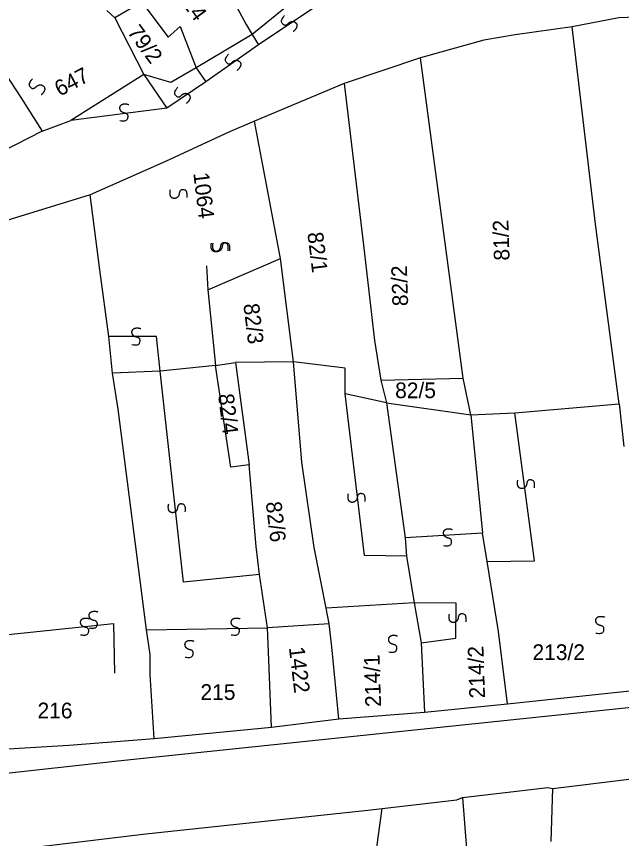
# Model space of a CAD drawing. Extents: x -581999 to -572728, y -1219553 to -1212032.
# Drawn here: x -577931.4 to -577854.2, y -1215727.3 to -1215622.5 of the extents above; entities that cross this region are included whole.
import ezdxf

# ---------------------------------------------------------------- set-up
doc = ezdxf.new("R2010")
doc.units = 0
for name, color, linetype in [('Vrstva 1', 7, 'Continuous'), ('Vrstva 2', 7, 'Continuous'), ('Vrstva 4', 7, 'Continuous'), ('Vrstva 6', 7, 'Continuous')]:
    doc.layers.add(name, color=color, linetype=linetype)

msp = doc.modelspace()

# ---------------------------------------------------------------- linework, layer by layer
at = {"layer": 'Vrstva 1'}
for p, q in [((-577874.432, -1215668.658), (-577879.857, -1215627.817)), ((-577932.837, -1215629.806), (-577930.812, -1215632.84)), ((-577930.812, -1215632.84), (-577928.113, -1215637.163)), ((-577884.908, -1215668.877), (-577874.432, -1215668.658)), ((-577873.453, -1215673.321), (-577874.432, -1215668.658)), ((-577863.216, -1215727.699), (-577862.999, -1215720.979)), ((-577885.505, -1215729.095), (-577884.746, -1215723.515))]:
    msp.add_line(p, q, dxfattribs=at)
for points in [[(-577905.523, -1215617.138), (-577902.097, -1215623.527), (-577901.319, -1215624.826)], [(-577893.717, -1215618.602), (-577901.319, -1215624.826)], [(-577915.397, -1215620.704), (-577918.839, -1215622.702)], [(-577915.397, -1215620.704), (-577912.021, -1215625.156), (-577910.493, -1215623.796), (-577908.475, -1215629.094)], [(-577919.861, -1215621.761), (-577918.839, -1215622.702)], [(-577918.839, -1215622.702), (-577915.137, -1215629.936)], [(-577854.562, -1215622.699), (-577860.546, -1215623.866)], [(-577850.122, -1215622.532), (-577854.562, -1215622.699)], [(-577860.546, -1215623.866), (-577867.797, -1215624.845)], [(-577854.536, -1215671.923), (-577857.545, -1215649), (-577860.546, -1215623.866)], [(-577901.319, -1215624.826), (-577908.475, -1215629.094)], [(-577871.786, -1215625.561), (-577879.857, -1215627.817), (-577889.612, -1215631.057)], [(-577867.797, -1215624.845), (-577871.786, -1215625.561)], [(-577908.475, -1215629.094), (-577911.698, -1215630.961), (-577915.137, -1215629.936)], [(-577915.137, -1215629.936), (-577924.441, -1215635.808)], [(-577889.612, -1215631.057), (-577901.045, -1215635.858)], [(-577889.612, -1215631.057), (-577887.147, -1215651.67), (-577885.733, -1215663.818), (-577884.908, -1215668.877), (-577884.216, -1215671.765)], [(-577928.113, -1215637.163), (-577924.441, -1215635.808)], [(-577901.045, -1215635.858), (-577904.221, -1215637.216)], [(-577897.737, -1215653.371), (-577901.045, -1215635.858)], [(-577928.113, -1215637.163), (-577936.767, -1215641.572)], [(-577904.221, -1215637.216), (-577912.389, -1215641.024)], [(-577912.389, -1215641.024), (-577921.99, -1215645.25)], [(-577921.99, -1215645.25), (-577934.306, -1215649.034), (-577936.393, -1215649.667), (-577947.655, -1215657.118), (-577947.207, -1215658.946)], [(-577920.743, -1215654.833), (-577921.99, -1215645.25)], [(-577906.992, -1215657.358), (-577897.737, -1215653.371)], [(-577896.055, -1215666.56), (-577897.737, -1215653.371)], [(-577919.588, -1215663.33), (-577920.743, -1215654.833)], [(-577906.992, -1215657.358), (-577906.009, -1215667.021)], [(-577919.148, -1215667.988), (-577919.588, -1215663.33)], [(-577906.009, -1215667.021), (-577913.08, -1215667.728)], [(-577906.009, -1215667.021), (-577903.472, -1215666.642)], [(-577901.697, -1215679.703), (-577904.054, -1215679.97), (-577906.009, -1215667.021)], [(-577896.055, -1215666.56), (-577903.472, -1215666.642)], [(-577903.472, -1215666.642), (-577901.697, -1215679.703)], [(-577895.005, -1215679.345), (-577896.055, -1215666.56)], [(-577889.468, -1215670.652), (-577889.458, -1215667.366), (-577896.055, -1215666.56)], [(-577913.08, -1215667.728), (-577919.148, -1215667.988)], [(-577914.799, -1215700.718), (-577918.436, -1215672.589), (-577919.148, -1215667.988)], [(-577884.216, -1215671.765), (-577889.468, -1215670.652)], [(-577884.216, -1215671.765), (-577881.831, -1215688.979)], [(-577884.216, -1215671.765), (-577873.453, -1215673.321)], [(-577867.855, -1215673.066), (-577854.536, -1215671.923)], [(-577854.536, -1215671.923), (-577853.928, -1215677.372)], [(-577873.453, -1215673.321), (-577867.855, -1215673.066)], [(-577873.453, -1215673.321), (-577871.959, -1215688.387)], [(-577914.873, -1215726.747), (-577886.58, -1215723.734), (-577884.746, -1215723.515), (-577875.236, -1215722.423), (-577874.505, -1215722.12), (-577863.622, -1215720.85), (-577862.999, -1215720.979), (-577844.985, -1215718.754), (-577796.098, -1215711.415), (-577783.814, -1215709.901), (-577749.511, -1215702.562), (-577738.438, -1215696.009), (-577724.392, -1215683.952), (-577717.64, -1215679.235), (-577708.727, -1215673.992)], [(-577900.821, -1215690.112), (-577901.697, -1215679.703)], [(-577893.406, -1215690.212), (-577895.005, -1215679.345)], [(-577871.365, -1215692.009), (-577871.959, -1215688.387)], [(-577881.831, -1215688.979), (-577881.657, -1215691.353)], [(-577900.378, -1215693.673), (-577900.821, -1215690.112)], [(-577891.888, -1215697.975), (-577893.406, -1215690.212)], [(-577881.657, -1215691.353), (-577880.678, -1215697.288)], [(-577869.942, -1215700.957), (-577871.365, -1215692.009)], [(-577899.389, -1215700.464), (-577900.378, -1215693.673)], [(-577880.678, -1215697.288), (-577879.788, -1215702.401)], [(-577891.531, -1215699.984), (-577891.888, -1215697.975)], [(-577891.531, -1215699.984), (-577899.389, -1215700.464)], [(-577891.177, -1215702.906), (-577891.531, -1215699.984)], [(-577914.35, -1215703.885), (-577914.799, -1215700.718)], [(-577899.304, -1215702.472), (-577899.389, -1215700.464)], [(-577868.765, -1215710.149), (-577869.942, -1215700.957)], [(-577918.452, -1215717.442), (-577813.114, -1215706.435), (-577788.265, -1215703.027)], [(-577898.882, -1215713.151), (-577899.304, -1215702.472)], [(-577890.273, -1215712.082), (-577891.177, -1215702.906)], [(-577879.788, -1215702.401), (-577879.365, -1215711.211)], [(-577914.357, -1215706.441), (-577914.35, -1215703.885)], [(-577913.836, -1215714.565), (-577914.357, -1215706.441)], [(-577868.765, -1215710.149), (-577850.375, -1215708.198)], [(-577879.365, -1215711.211), (-577868.765, -1215710.149)], [(-577890.273, -1215712.082), (-577879.365, -1215711.211)], [(-577898.882, -1215713.151), (-577890.273, -1215712.082)], [(-577913.836, -1215714.565), (-577898.882, -1215713.151)], [(-577938.087, -1215716.225), (-577924.713, -1215715.444), (-577913.836, -1215714.565)], [(-577962.577, -1215722.723), (-577934.59, -1215719.212), (-577918.452, -1215717.442)], [(-577874.505, -1215722.12), (-577873.995, -1215728.637)], [(-578004.439, -1215735.994), (-577979.974, -1215733.505), (-577932.565, -1215728.844), (-577914.873, -1215726.747)]]:
    msp.add_lwpolyline(points, dxfattribs=at)
at = {"layer": 'Vrstva 4'}
for p, q in [((-577908.475, -1215629.094), (-577907.259, -1215630.875)), ((-577915.137, -1215629.936), (-577912.231, -1215634.222))]:
    msp.add_line(p, q, dxfattribs=at)
for points in [[(-577892.448, -1215620.727), (-577900.541, -1215626.125)], [(-577901.319, -1215624.826), (-577900.541, -1215626.125)], [(-577900.541, -1215626.125), (-577907.259, -1215630.875), (-577912.231, -1215634.222), (-577924.441, -1215635.808)], [(-577907.151, -1215654.325), (-577906.992, -1215657.358)], [(-577913.08, -1215667.728), (-577913.523, -1215663.322), (-577919.588, -1215663.33)], [(-577900.378, -1215693.673), (-577910.077, -1215694.647), (-577913.08, -1215667.728)], [(-577881.657, -1215691.353), (-577887.002, -1215691.245), (-577889.468, -1215670.652)], [(-577871.365, -1215692.009), (-577865.33, -1215691.911), (-577867.855, -1215673.066)], [(-577942.813, -1215683.203), (-577936.092, -1215682.642), (-577933.264, -1215701.42), (-577919.032, -1215699.929), (-577918.88, -1215706.241)], [(-577871.959, -1215688.387), (-577881.831, -1215688.979)], [(-577880.678, -1215697.288), (-577891.888, -1215697.975)], [(-577879.788, -1215702.401), (-577875.348, -1215701.772), (-577875.335, -1215697.338), (-577880.678, -1215697.288)], [(-577914.799, -1215700.718), (-577899.389, -1215700.464)]]:
    msp.add_lwpolyline(points, dxfattribs=at)
at = {"layer": 'Vrstva 6'}
for points in [[(-577897.194, -1215622.396), (-577897.781, -1215623.018), (-577897.326, -1215623.627), (-577896.92, -1215623.615), (-577896.634, -1215623.31), (-577896.328, -1215623.156), (-577896.028, -1215623.172), (-577895.821, -1215623.274), (-577895.645, -1215623.477), (-577895.6, -1215623.841), (-577895.935, -1215624.353), (-577896.093, -1215624.445)], [(-577904.353, -1215627.343), (-577904.94, -1215627.965), (-577904.485, -1215628.574), (-577904.079, -1215628.562), (-577903.793, -1215628.257), (-577903.487, -1215628.103), (-577903.187, -1215628.119), (-577902.98, -1215628.221), (-577902.804, -1215628.424), (-577902.759, -1215628.788), (-577903.094, -1215629.3), (-577903.252, -1215629.392)], [(-577929.353, -1215630.476), (-577929.94, -1215631.098), (-577929.485, -1215631.707), (-577929.079, -1215631.695), (-577928.793, -1215631.39), (-577928.487, -1215631.236), (-577928.187, -1215631.252), (-577927.98, -1215631.354), (-577927.804, -1215631.557), (-577927.759, -1215631.921), (-577928.094, -1215632.433), (-577928.252, -1215632.525)], [(-577910.819, -1215631.556), (-577911.406, -1215632.178), (-577910.951, -1215632.787), (-577910.545, -1215632.775), (-577910.259, -1215632.47), (-577909.953, -1215632.316), (-577909.653, -1215632.332), (-577909.446, -1215632.434), (-577909.27, -1215632.637), (-577909.225, -1215633.001), (-577909.56, -1215633.513), (-577909.718, -1215633.605)], [(-577918.191, -1215635.791), (-577917.35, -1215635.943), (-577917.087, -1215635.229), (-577917.319, -1215634.895), (-577917.731, -1215634.822), (-577918.027, -1215634.65), (-577918.177, -1215634.389), (-577918.205, -1215634.16), (-577918.131, -1215633.902), (-577917.85, -1215633.666), (-577917.238, -1215633.668), (-577917.075, -1215633.75)], [(-577909.639, -1215645.62), (-577909.544, -1215644.769), (-577910.274, -1215644.557), (-577910.591, -1215644.811), (-577910.636, -1215645.227), (-577910.787, -1215645.534), (-577911.036, -1215645.701), (-577911.263, -1215645.745), (-577911.526, -1215645.689), (-577911.781, -1215645.425), (-577911.821, -1215644.815), (-577911.751, -1215644.646)], [(-577904.401, -1215652.406), (-577904.306, -1215651.555), (-577905.036, -1215651.343), (-577905.353, -1215651.597), (-577905.398, -1215652.013), (-577905.549, -1215652.32), (-577905.798, -1215652.487), (-577906.025, -1215652.531), (-577906.288, -1215652.475), (-577906.543, -1215652.211), (-577906.583, -1215651.601), (-577906.513, -1215651.432)], [(-577904.183, -1215652.406), (-577904.088, -1215651.555), (-577904.818, -1215651.343), (-577905.135, -1215651.597), (-577905.18, -1215652.013), (-577905.331, -1215652.32), (-577905.58, -1215652.487), (-577905.807, -1215652.531), (-577906.07, -1215652.475), (-577906.325, -1215652.211), (-577906.365, -1215651.601), (-577906.295, -1215651.432)], [(-577916.657, -1215664.362), (-577915.816, -1215664.514), (-577915.553, -1215663.8), (-577915.785, -1215663.466), (-577916.197, -1215663.393), (-577916.493, -1215663.221), (-577916.643, -1215662.96), (-577916.671, -1215662.731), (-577916.597, -1215662.473), (-577916.316, -1215662.237), (-577915.704, -1215662.239), (-577915.541, -1215662.321)], [(-577865.335, -1215682.614), (-577865.24, -1215681.763), (-577865.97, -1215681.551), (-577866.287, -1215681.805), (-577866.332, -1215682.221), (-577866.483, -1215682.528), (-577866.732, -1215682.695), (-577866.959, -1215682.739), (-577867.222, -1215682.683), (-577867.477, -1215682.419), (-577867.517, -1215681.809), (-577867.447, -1215681.64)], [(-577886.942, -1215684.365), (-577886.847, -1215683.514), (-577887.577, -1215683.302), (-577887.894, -1215683.556), (-577887.939, -1215683.972), (-577888.09, -1215684.279), (-577888.339, -1215684.446), (-577888.566, -1215684.49), (-577888.829, -1215684.434), (-577889.084, -1215684.17), (-577889.124, -1215683.56), (-577889.054, -1215683.391)], [(-577909.857, -1215685.679), (-577909.762, -1215684.828), (-577910.492, -1215684.616), (-577910.809, -1215684.87), (-577910.854, -1215685.286), (-577911.005, -1215685.593), (-577911.254, -1215685.76), (-577911.481, -1215685.804), (-577911.744, -1215685.748), (-577911.999, -1215685.484), (-577912.039, -1215684.874), (-577911.969, -1215684.705)], [(-577876.937, -1215689.973), (-577876.096, -1215690.125), (-577875.833, -1215689.411), (-577876.065, -1215689.077), (-577876.477, -1215689.004), (-577876.773, -1215688.832), (-577876.923, -1215688.571), (-577876.951, -1215688.342), (-577876.877, -1215688.084), (-577876.596, -1215687.848), (-577875.984, -1215687.85), (-577875.821, -1215687.932)], [(-577922.113, -1215700.481), (-577921.272, -1215700.633), (-577921.009, -1215699.919), (-577921.241, -1215699.585), (-577921.653, -1215699.512), (-577921.949, -1215699.34), (-577922.099, -1215699.079), (-577922.127, -1215698.85), (-577922.053, -1215698.592), (-577921.772, -1215698.356), (-577921.16, -1215698.358), (-577920.997, -1215698.44)], [(-577874.065, -1215699.688), (-577873.97, -1215698.837), (-577874.7, -1215698.625), (-577875.017, -1215698.879), (-577875.062, -1215699.295), (-577875.213, -1215699.602), (-577875.462, -1215699.769), (-577875.689, -1215699.813), (-577875.952, -1215699.757), (-577876.207, -1215699.493), (-577876.247, -1215698.883), (-577876.177, -1215698.714)], [(-577923.204, -1215701.356), (-577922.363, -1215701.508), (-577922.1, -1215700.794), (-577922.332, -1215700.46), (-577922.744, -1215700.387), (-577923.04, -1215700.215), (-577923.19, -1215699.954), (-577923.218, -1215699.725), (-577923.144, -1215699.467), (-577922.863, -1215699.231), (-577922.251, -1215699.233), (-577922.088, -1215699.315)], [(-577903.999, -1215701.356), (-577903.158, -1215701.508), (-577902.895, -1215700.794), (-577903.127, -1215700.46), (-577903.539, -1215700.387), (-577903.835, -1215700.215), (-577903.985, -1215699.954), (-577904.013, -1215699.725), (-577903.939, -1215699.467), (-577903.658, -1215699.231), (-577903.046, -1215699.233), (-577902.883, -1215699.315)], [(-577857.513, -1215701.137), (-577856.672, -1215701.289), (-577856.409, -1215700.575), (-577856.641, -1215700.241), (-577857.053, -1215700.168), (-577857.349, -1215699.996), (-577857.499, -1215699.735), (-577857.527, -1215699.506), (-577857.453, -1215699.248), (-577857.172, -1215699.012), (-577856.56, -1215699.014), (-577856.397, -1215699.096)], [(-577909.892, -1215704.202), (-577909.051, -1215704.354), (-577908.788, -1215703.64), (-577909.02, -1215703.306), (-577909.432, -1215703.233), (-577909.728, -1215703.061), (-577909.878, -1215702.8), (-577909.906, -1215702.571), (-577909.832, -1215702.313), (-577909.551, -1215702.077), (-577908.939, -1215702.079), (-577908.776, -1215702.161)], [(-577883.92, -1215703.545), (-577883.079, -1215703.697), (-577882.816, -1215702.983), (-577883.048, -1215702.649), (-577883.46, -1215702.576), (-577883.756, -1215702.404), (-577883.906, -1215702.143), (-577883.934, -1215701.914), (-577883.86, -1215701.656), (-577883.579, -1215701.42), (-577882.967, -1215701.422), (-577882.804, -1215701.504)]]:
    msp.add_open_spline(points, degree=2, dxfattribs=at)

# ---------------------------------------------------------------- texts
at = {"layer": 'Vrstva 2'}
for s, rotation, p in [('824', 306.50308, (-577911.216, -1215619.708)), ('79/2', 306.50308, (-577917.326, -1215624.534)), ('647', 27.72062, (-577925.864, -1215632.761)), ('1064', 276.91315, (-577908.841, -1215642.501)), ('81/2', 91.8457, (-577868.503, -1215653.621)), ('82/1', 276.91315, (-577894.295, -1215650.123)), ('82/2', 91.8457, (-577881.44, -1215659.434)), ('82/3', 276.91315, (-577902.455, -1215659.223)), ('82/4', 276.91315, (-577905.681, -1215670.729)), ('82/6', 276.91315, (-577899.606, -1215684.476)), ('1422', 276.91315, (-577896.652, -1215702.995)), ('214/2', 91.8457, (-577871.634, -1215709.441)), ('214/1', 91.8457, (-577884.888, -1215710.531))]:
    msp.add_text(s, height=2, rotation=rotation, dxfattribs=at).set_placement(p)
for s, p in [('82/5', (-577883.102, -1215671.191)), ('213/2', (-577865.591, -1215704.576)), ('215', (-577907.923, -1215709.659)), ('216', (-577928.702, -1215712.015))]:
    msp.add_text(s, height=2, dxfattribs=at).set_placement(p)

doc.saveas('drawing.dxf')
